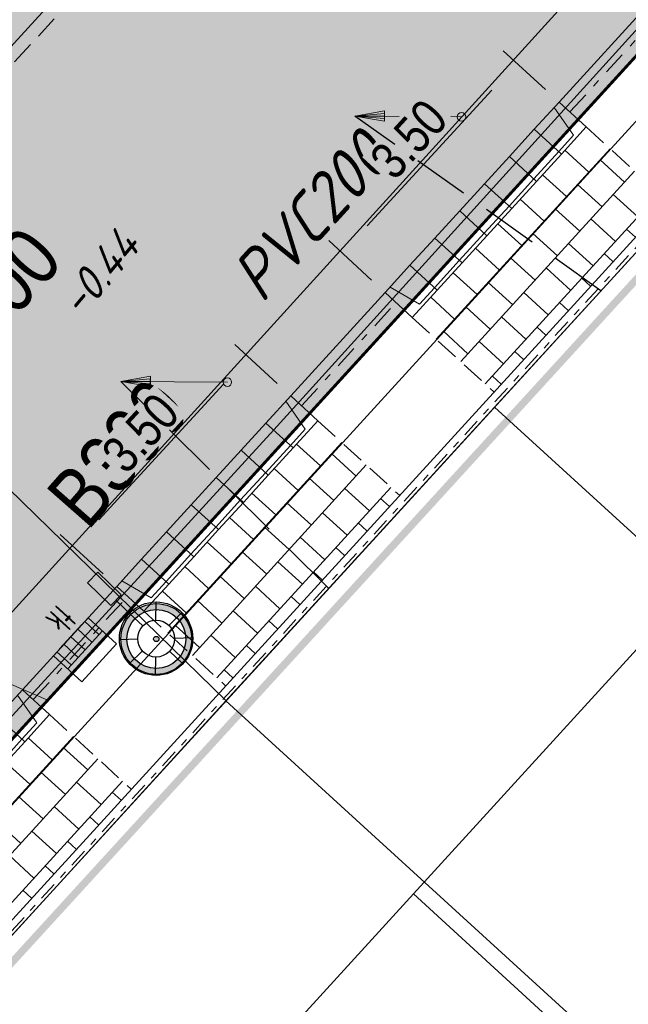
# Model space of a CAD drawing. Header units: metres. Extents: x 111546 to 149831, y 498798 to 507863.
# Tile 907 of 1056: x 111920 to 111928, y 501834 to 501847. Entities that reach past the tile are written whole.
import ezdxf
from ezdxf.enums import TextEntityAlignment as Align

# ---------------------------------------------------------------- set-up
doc = ezdxf.new("R2010")
doc.units = ezdxf.units.M
for name, pattern in [('DASHDOT', [25.4, 12.7, -6.35, 0, -6.35]), ('DASHDOT2', [12.7, 6.35, -3.175, 0, -3.175]), ('DASHED', [19.05, 12.7, -6.35]), ('HIDDEN2', [4.7625, 3.175, -1.5875]), ('HIDDENX2', [19.05, 12.7, -6.35]), ('RI-HWA', [7.4, 5, -2.4])]:
    doc.linetypes.add(name, pattern=pattern)
for name, color, linetype in [('0-hoogte mv-bestaand', 253, 'Continuous'), ('0-werkgrens', 210, 'FENCELINE1'), ('2-nw-diameter DWA', 20, 'Continuous'), ('2-nw-diameter HWA', 160, 'Continuous'), ('2-nw-streng-DWA beton', 20, 'DASHED'), ('2-nw-streng-HWA', 160, 'RI-HWA'), ('2-vw-DWA-streng-PVC200-excl grondwerk', 41, 'RI-HWA-V'), ('2-vw-DWA-streng-volschuimen-PVC 200', 252, 'RI-VOLSCHUIMEN'), ('2-vw-Streng gemengd diameter', 54, 'Continuous'), ('3-bs-materiaal scheiding', 200, 'HIDDEN2'), ('3-NW-HV-316010+318010-Afwerken zandbed voor wegfundering en menggranulaat-opp', 20, 'Continuous'), ('3-vw-band-trb-13-15x25', 230, 'Continuous'), ('3-vw-lichtmast- ter (ver)plaatsen-verwijderen', 200, 'Continuous'), ('6-OVL-nw-lichtmast', 7, 'Continuous'), ('6-OVL-nw-lichtmast nr', 2, 'Continuous'), ('B01_HOOFDGEBOUW', 1, 'Continuous'), ('B07_TUSSENMUUR', 1, 'Continuous'), ('V03_KNTTEGELPAD', 252, 'Continuous')]:
    doc.layers.add(name, color=color, linetype=linetype)
for name, color, linetype, lineweight in [('0-kadastrale percelen', 253, 'AI-KADASTRAAL', 9), ('2-nw-inlaat-dwa 125', 10, 'Continuous', 15), ('2-YY-huisaansluiting DWA 125mm', 10, 'HIDDENX2', 30), ('2-YY-kolkleiding HWA 125mm', 150, 'Continuous', 15), ('3-nw-arcering-trottoir', 2, 'Continuous', 15), ('3-nw-band-gb 5-20x20 gb-voorkant', 7, 'Continuous', 13), ('3-nw-band-irb 50x20', 2, 'Continuous', 13), ('3-nw-band-ob 10x20', 7, 'Continuous', 13), ('3-nw-band-ob 10x20-achterkant', 7, 'DASHDOT', 13), ('3-nw-band-trb18-20x20-achterkant-stelspecie', 103, 'DASHDOT2', 15), ('3-nw-band-trb18-20x20-voorkant-stelspecie', 103, 'Continuous', 15), ('3-nw-kolk trottoir', 7, 'Continuous', 13), ('3-nw-maatvoering', 181, 'Continuous', 15), ('3-nw-materiaalscheiding-', 7, 'DASHED', 13)]:
    doc.layers.add(name, color=color, linetype=linetype, lineweight=lineweight)
doc.layers.add('3-nw-menggranulaat', color=7, linetype='Continuous', lineweight=13, true_color=0xebebeb)
doc.styles.get("Standard").update_dxf_attribs({"font": 'isocp-ie.shx'})
doc.styles.add('veysel', font='isocp-ie.shx', dxfattribs={"height": 0.1})
doc.styles.add('Zaanstad', font='ARIALN.TTF')
doc.styles.add('Zaanstad 1-500 2.0mm', font='ARIALN.TTF', dxfattribs={"height": 1})
doc.linetypes.add('AI-KADASTRAAL', pattern='A,5.5,-2,["K",Standard,S=1.8,R=0,X=0,Y=-0.9],-2,5.5,-2,[5,NLCS.SHX,S=0.75,R=0,X=0,Y=0],-2', length=19)
doc.linetypes.add('FENCELINE1', pattern='A,6.35,-2.54,[133,ltypeshp.shx,S=2.54,R=0,X=-2.54,Y=0],-2.54,25.4', length=36.83)
doc.linetypes.add('RI-HWA-V', pattern='A,2.5,[24,NLCS.SHX,S=1,R=0,X=0,Y=0],2.5,-1.8', length=6.8)
doc.linetypes.add('RI-VOLSCHUIMEN', pattern='A,0,[50,NLCS.SHX,S=0.5,R=0,X=0,Y=0],4', length=4)
doc.dimstyles.new('1-250', dxfattribs={"dimscale": 0.25, "dimtxt": 2, "dimasz": 2, "dimexe": 1, "dimexo": 1, "dimgap": 0.5, "dimtad": 1, "dimzin": 0, "dimdsep": 46, "dimtxsty": 'Zaanstad', "dimcen": 0, "dimclrd": 256, "dimclre": 256, "dimclrt": 256, "dimadec": 0, "dimazin": 0, "dimtfac": 1, "dimtofl": 0, "dimtmove": 0, "dimatfit": 3, "dimfxl": 1, "dimtfill": 1, "dimtolj": 1, "dimtzin": 0, "dimlwd": -1, "dimlwe": -1, "dimarcsym": 0})

# ---------------------------------------------------------------- blocks, each defined once
blk = doc.blocks.new('Q21')
at = {"color": 0, "linetype": 'ByBlock', "lineweight": -2}
for p, q in [((-0.003, 0.25), (0.001, 0.5)), ((-0.181, 0.172), (-0.363, 0.343)), ((0.173, 0.18), (0.351, 0.353)), ((0.25, 0.008), (0.5, 0.015)), ((-0.25, -0.008), (-0.5, -0.015)), ((-0.186, -0.167), (-0.365, -0.341)), ((-0.01, -0.25), (-0.014, -0.5)), ((0.183, -0.171), (0.357, -0.336))]:
    blk.add_line(p, q, dxfattribs=at)
for radius in [0.498, 0.25]:
    blk.add_circle((0, 0), radius, dxfattribs=at)
blk = doc.blocks.new('6-OVL-LM 5.0m')
at = {"linetype": 'ByBlock', "lineweight": -2}
h = blk.add_hatch(color=0, dxfattribs=at)
h.paths.add_polyline_path([(-0.002, 0.48, 1), (0.002, -0.48, 1)])
h.paths.add_polyline_path([(0.002, -0.4, -1), (-0.002, 0.4, -1)], flags=16)
h.paths.add_polyline_path([(0, -0.036, -1), (0, 0.036, -1)], flags=0)
blk.add_hatch(color=0, dxfattribs=at).paths.add_polyline_path([(1.201, -0.094), (1.199, 0.106), (0.759, 0.104), (0.76, -0.096)])
at = {"color": 0, "linetype": 'ByBlock', "lineweight": -2}
blk.add_lwpolyline([(0.76, 0.004), (0.48, 0.002)], dxfattribs=at)
blk.add_lwpolyline([(0.76, -0.096), (1.201, -0.094), (1.199, 0.106), (0.759, 0.104)], close=True, dxfattribs=at)
for radius in [0.48, 0.4, 0.036]:
    blk.add_circle((0, 0), radius, dxfattribs=at)
at = {"layer": '6-OVL-nw-lichtmast nr', "linetype": 'ByBlock', "lineweight": -2, "style": 'Zaanstad'}
blk.add_attdef('MAST', (1.307, 0.277), '', height=0.4, dxfattribs=at)
at = {"layer": '6-OVL-nw-lichtmast nr', "linetype": 'ByBlock', "lineweight": -2, "style": 'Zaanstad', "flags": 1}
blk.add_attdef('STRAAT', (1.307, -0.583), '', height=0.4, dxfattribs=at)
blk = doc.blocks.new('3-inritblok 50 L')
blk.add_lwpolyline([(0, 0), (0.5, 0), (0.5, 0.5), (0, 0.5)], close=True)
for points in [[(0, 0.5), (0.5, 0.5)], [(0.5, 0.45), (0.2, 0.45), (0.1, 0)], [(0.5, 0.5), (0.5, 0)]]:
    blk.add_lwpolyline(points)
blk = doc.blocks.new('3-inritblok 50 R')
blk.add_lwpolyline([(0, 0), (0.5, 0), (0.5, 0.5), (0, 0.5)], close=True)
for points in [[(0, 0.5), (0.5, 0.5)], [(0, 0.45), (0.3, 0.45), (0.4, 0)], [(0.5, 0.5), (0.5, 0)]]:
    blk.add_lwpolyline(points)
blk = doc.blocks.new('3-inritblok 50')
blk.add_lwpolyline([(0, 0), (0, 0.5), (0.5, 0.5), (0.5, 0)], close=True)
blk.add_lwpolyline([(0, 0.45), (0.5, 0.45)])
blk = doc.blocks.new('*U551')
for name, p in [('3-inritblok 50 L', (0, 0)), ('3-inritblok 50', (0.5, 0)), ('3-inritblok 50', (1, 0)), ('3-inritblok 50', (1.5, 0)), ('3-inritblok 50', (2, 0)), ('3-inritblok 50', (2.5, 0)), ('3-inritblok 50 R', (3, 0))]:
    blk.add_blockref(name, p)
blk = doc.blocks.new('straatkolk_M')
at = {"linetype": 'Continuous'}
for p, q in [((-0.404, 0.475), (-0.569, -0.255)), ((0.569, 0.255), (-0.404, 0.475)), ((0.569, 0.255), (0.404, -0.475)), ((0.404, -0.475), (-0.569, -0.255))]:
    blk.add_line(p, q, dxfattribs=at)
blk = doc.blocks.new('*U738')
blk.add_line((0.225, 0), (-0.225, 0))
for points in [[(-0.28, -0.262), (-0.28, 0)], [(0, -0.262), (0, 0)], [(-0.14, -0.262), (-0.14, 0)], [(0.14, -0.262), (0.14, 0)], [(0.28, -0.262), (0.28, 0)], [(0.349, -0.262), (-0.349, -0.262)]]:
    blk.add_lwpolyline(points)
at = {"xscale": -0.7000000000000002, "yscale": 0.7000000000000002, "zscale": 0.7000000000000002, "rotation": 347.2593789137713}
blk.add_blockref('straatkolk_M', (0, -0.262), dxfattribs=at)
at = {"linetype": 'DASHDOT', "lineweight": 5, "width": 0.665014}
blk.add_text('tk', height=0.3703, rotation=179.9746, dxfattribs=at).set_placement((0.214, 0.438))
blk = doc.blocks.new('2-inlaat')
for p, q in [((-1.728, 2.693), (0, 0)), ((0, 0), (-0.357, 0.822))]:
    blk.add_line(p, q)
blk.add_lwpolyline([(-0.357, 0.822), (-0.618, 0.653), (0, 0), (-0.424, 0.781), (-0.552, 0.694), (0, 0), (-0.491, 0.739)])
blk.add_circle((-1.728, 2.693), 0.128)
blk = doc.blocks.new('*D860')
at = {"layer": '3-nw-maatvoering', "ltscale": 0.02, "transparency": 16777216}
for p, q in [((111927.192, 501846.313), (111926.618, 501846.841)), ((111924.772, 501844.463), (111926.463, 501846.304)), ((111924.831, 501843.729), (111924.249, 501844.264))]:
    blk.add_line(p, q, dxfattribs=at)
for points in [[(111926.402, 501846.36), (111926.525, 501846.247), (111926.802, 501846.672)], [(111924.71, 501844.519), (111924.833, 501844.407), (111924.433, 501844.095)]]:
    blk.add_solid(points, dxfattribs=at)
at = {"layer": 'Defpoints', "color": 0, "ltscale": 0.02, "transparency": 16777216}
for p in [(111926.802, 501846.672), (111927.376, 501846.144, 0), (111925.015, 501843.56, 0)]:
    blk.add_point(p, dxfattribs=at)
at = {"layer": '3-nw-maatvoering', "ltscale": 0.02, "transparency": 16777216, "insert": (111925.337, 501845.641), "char_height": 0.5, "attachment_point": 5, "rotation": 47.4144, "style": 'Zaanstad', "bg_fill": 3, "box_fill_scale": 1.1, "bg_fill_color": 256, "bg_fill_true_color": 13158600, "bg_fill_transparency": 0}
blk.add_mtext('\\A1;3.50', dxfattribs=at)
blk = doc.blocks.new('*D861')
at = {"layer": '3-nw-maatvoering', "ltscale": 0.02, "transparency": 16777216}
for p, q in [((111923.55, 501842.327), (111922.976, 501842.855)), ((111921.13, 501840.477), (111922.821, 501842.318)), ((111921.189, 501839.744), (111920.607, 501840.278))]:
    blk.add_line(p, q, dxfattribs=at)
for points in [[(111922.76, 501842.374), (111922.883, 501842.261), (111923.16, 501842.686)], [(111921.068, 501840.533), (111921.191, 501840.421), (111920.791, 501840.109)]]:
    blk.add_solid(points, dxfattribs=at)
at = {"layer": 'Defpoints', "color": 0, "ltscale": 0.02, "transparency": 16777216}
for p in [(111923.16, 501842.686), (111923.734, 501842.158, 0), (111921.373, 501839.574, 0)]:
    blk.add_point(p, dxfattribs=at)
at = {"layer": '3-nw-maatvoering', "ltscale": 0.02, "transparency": 16777216, "insert": (111921.696, 501841.655), "char_height": 0.5, "attachment_point": 5, "rotation": 47.4144, "style": 'Zaanstad', "bg_fill": 3, "box_fill_scale": 1.1, "bg_fill_color": 256, "bg_fill_true_color": 13158600, "bg_fill_transparency": 0}
blk.add_mtext('\\A1;3.50', dxfattribs=at)
blk = doc.blocks.new('*D862')
at = {"layer": '3-nw-maatvoering', "ltscale": 0.02, "transparency": 16777216}
for p, q in [((111919.908, 501838.341), (111919.334, 501838.869)), ((111917.488, 501836.491), (111919.179, 501838.332)), ((111917.547, 501835.758), (111916.965, 501836.292))]:
    blk.add_line(p, q, dxfattribs=at)
for points in [[(111919.118, 501838.388), (111919.241, 501838.275), (111919.518, 501838.7)], [(111917.426, 501836.547), (111917.549, 501836.435), (111917.149, 501836.123)]]:
    blk.add_solid(points, dxfattribs=at)
at = {"layer": 'Defpoints', "color": 0, "ltscale": 0.02, "transparency": 16777216}
for p in [(111919.518, 501838.7), (111920.092, 501838.172, 0), (111917.731, 501835.588, 0)]:
    blk.add_point(p, dxfattribs=at)
at = {"layer": '3-nw-maatvoering', "ltscale": 0.02, "transparency": 16777216, "insert": (111918.054, 501837.669), "char_height": 0.5, "attachment_point": 5, "rotation": 47.4144, "style": 'Zaanstad', "bg_fill": 3, "box_fill_scale": 1.1, "bg_fill_color": 256, "bg_fill_true_color": 13158600, "bg_fill_transparency": 0}
blk.add_mtext('\\A1;3.50', dxfattribs=at)

msp = doc.modelspace()

# ---------------------------------------------------------------- hatches: boundary and pattern name
at = {"layer": '3-nw-arcering-trottoir'}
h = msp.add_hatch(dxfattribs=at)
h.set_pattern_fill('AVH-TEGEL_300X300_HALFST', color=256, scale=1.5, angle=90, style=0, pattern_type=2)
h.set_pattern_definition([(137.58209023, (-175519.37448, 921083.44298), (-0.48398000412, 0.13743491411), [0.45, -0.45]), (227.58209023, (-175519.3745, 921083.443), (0.33221003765, -0.30353993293), [])])
h.paths.add_polyline_path([(111927.7448, 501845.8068), (111928.8522, 501844.795), (111926.4913, 501842.2112), (111925.384, 501843.223)])
h = msp.add_hatch(dxfattribs=at)
h.set_pattern_fill('AVH-TEGEL_300X300_HALFST', color=256, scale=1.5, angle=90, style=0, pattern_type=2)
h.set_pattern_definition([(137.58209023, (-175523.0164, 921079.45708), (-0.48398000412, 0.13743491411), [0.45, -0.45]), (227.58209023, (-175523.0164, 921079.45708), (0.33221003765, -0.30353993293), [])])
h.paths.add_polyline_path([(111924.1029, 501841.8209), (111925.2103, 501840.8091), (111922.8494, 501838.2253), (111921.742, 501839.2371)])
h = msp.add_hatch(dxfattribs=at)
h.set_pattern_fill('AVH-TEGEL_300X300_HALFST', color=256, scale=1.5, angle=90, style=0, pattern_type=2)
h.set_pattern_definition([(137.58209023, (-175526.65836, 921075.47112), (-0.48398000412, 0.13743491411), [0.45, -0.45]), (227.58209023, (-175526.65836, 921075.47112), (0.33221003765, -0.30353993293), [])])
h.paths.add_polyline_path([(111920.4609, 501837.835), (111921.5683, 501836.8232), (111919.2074, 501834.2393), (111918.1001, 501835.2511)])

# ---------------------------------------------------------------- linework, layer by layer
at = {"layer": '0-kadastrale percelen', "ltscale": 0.25}
for p, q in [((111930.143, 501845.989), (111926.499, 501842.004)), ((111926.499, 501842.004), (111922.855, 501838.02)), ((111926.499, 501842.004), (111944.769, 501825.346)), ((111922.855, 501838.02), (111919.212, 501834.035)), ((111941.145, 501821.343), (111922.855, 501838.02))]:
    msp.add_line(p, q, dxfattribs=at)
at = {"layer": '2-vw-DWA-streng-PVC200-excl grondwerk', "ltscale": 0.2, "flags": 128}
msp.add_lwpolyline([(111897.388, 501814.402), (111933.24, 501853.852)], dxfattribs=at)
at = {"layer": '2-vw-DWA-streng-volschuimen-PVC 200', "ltscale": 0.4, "flags": 128}
msp.add_lwpolyline([(111937.6854, 501856.037), (111895.057, 501809.355)], dxfattribs=at)
at = {"layer": '3-bs-materiaal scheiding', "ltscale": 0.1}
msp.add_line((111890.971, 501815.141), (111927.86, 501855.249), dxfattribs=at)
at = {"layer": '3-nw-band-gb 5-20x20 gb-voorkant'}
msp.add_lwpolyline([(111890.1938, 501814.3453), (111928.211, 501855.9533)], dxfattribs=at)
at = {"layer": '3-nw-band-ob 10x20', "ltscale": 0.02}
msp.add_lwpolyline([(111895.672, 501808.4809), (111934.8142, 501851.3201), (111936.4006, 501849.9036)], dxfattribs=at)
at = {"layer": '3-nw-band-ob 10x20-achterkant', "ltscale": 0.02}
msp.add_lwpolyline([(111895.7458, 501808.4134), (111934.8213, 501851.1797), (111936.334, 501849.829)], dxfattribs=at)
at = {"layer": '3-nw-band-trb18-20x20-achterkant-stelspecie', "ltscale": 0.05, "elevation": 0}
for points in [[(111927.5234, 501846.0092), (111928.8049, 501847.4118)], [(111923.8814, 501842.0233), (111925.1625, 501843.4253)], [(111920.2395, 501838.0373), (111921.5206, 501839.4394)]]:
    msp.add_lwpolyline(points, dxfattribs=at)
at = {"layer": '3-nw-band-trb18-20x20-voorkant-stelspecie', "elevation": 0}
for points in [[(111927.3757, 501846.1441), (111928.6572, 501847.5467)], [(111923.7338, 501842.1582), (111925.0148, 501843.5602)], [(111920.0918, 501838.1722), (111921.3729, 501839.5743)]]:
    msp.add_lwpolyline(points, dxfattribs=at)
at = {"layer": '3-nw-materiaalscheiding-', "ltscale": 0.025, "elevation": 0}
for points in [[(111927.7448, 501845.8068), (111928.8522, 501844.795)], [(111925.384, 501843.223), (111926.4913, 501842.2112)], [(111924.1029, 501841.8209), (111925.2103, 501840.8091)], [(111921.742, 501839.2371), (111922.8494, 501838.2253)], [(111920.4609, 501837.835), (111921.5683, 501836.8232)]]:
    msp.add_lwpolyline(points, dxfattribs=at)
at = {"layer": '3-vw-band-trb-13-15x25', "ltscale": 0.1}
msp.add_lwpolyline([(111894.745, 501810.246), (111902.415, 501818.709), (111912.666, 501829.861), (111923.503, 501841.699), (111932.652, 501851.792)], dxfattribs=at)
at = {"layer": 'B01_HOOFDGEBOUW'}
for p, q in [((111925.398, 501835.403), (111929.027, 501839.375)), ((111921.776, 501831.439), (111925.398, 501835.403))]:
    msp.add_line(p, q, dxfattribs=at)
at = {"layer": 'B07_TUSSENMUUR'}
msp.add_line((111925.398, 501835.403), (111936.154, 501825.576), dxfattribs=at)
at = {"layer": 'V03_KNTTEGELPAD'}
msp.add_lwpolyline([(111915.979, 501788.906), (111895.138, 501807.71), (111934.859, 501851.146), (111936.334, 501849.829), (111938.897, 501852.553), (111944.374, 501848.668)], dxfattribs=at)

# ---------------------------------------------------------------- block references
at = {"layer": '2-nw-inlaat-dwa 125', "xscale": 0.4513648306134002, "yscale": 0.4513648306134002, "zscale": 0.4513648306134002, "rotation": 236.9753032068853}
for p in [(111924.606, 501845.9514, 0), (111921.4294, 501842.353)]:
    msp.add_blockref('2-inlaat', p, dxfattribs=at)
at = {"layer": '3-nw-band-irb 50x20', "ltscale": 0.03, "rotation": 227.5820902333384}
for p in [(111927.3757, 501846.1441, 0), (111923.7338, 501842.1582, 0), (111920.0918, 501838.1722, 0)]:
    msp.add_blockref('*U551', p, dxfattribs=at)
at = {"layer": '3-nw-kolk trottoir', "ltscale": 0.05, "rotation": 47.58209023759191}
msp.add_blockref('*U738', (111920.7487, 501838.8912, 0), dxfattribs=at)
at = {"layer": '3-vw-lichtmast- ter (ver)plaatsen-verwijderen'}
msp.add_blockref('Q21', (111921.907, 501838.865), dxfattribs=at)
at = {"layer": '6-OVL-nw-lichtmast', "ltscale": 0.05, "rotation": 135.7659556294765}
msp.add_blockref('6-OVL-LM 5.0m', (111921.9095, 501838.8601), dxfattribs=at)

# ---------------------------------------------------------------- texts
at = {"layer": '0-hoogte mv-bestaand', "style": 'veysel', "oblique": 15}
msp.add_text('-0.44', height=0.45, rotation=50, dxfattribs=at).set_placement((111921.3, 501843.6832), align=Align.CENTER)
at = {"layer": '2-nw-diameter DWA', "style": 'Zaanstad 1-500 2.0mm'}
msp.add_text('B300', height=0.8, rotation=48.65044, dxfattribs=at).set_placement((111921.8656, 501840.9625), align=Align.BOTTOM_CENTER)
at = {"layer": '2-nw-diameter HWA', "style": 'Zaanstad 1-500 2.0mm'}
msp.add_text('DT300', height=0.8, rotation=48.37911, dxfattribs=at).set_placement((111919.9388, 501842.7901), align=Align.BOTTOM_CENTER)
at = {"layer": '2-vw-Streng gemengd diameter', "oblique": 15}
msp.add_text('PVC200', height=0.65, rotation=47.73556, dxfattribs=at).set_placement((111923.4904, 501843.2653), align=Align.BOTTOM_LEFT)

# ---------------------------------------------------------------- next in the draw order: dimensions: what is measured, and where the dimension line sits
at = {"layer": '3-nw-maatvoering', "ltscale": 0.02}
for base, p1, p2, picture, middle in [((111926.8016, 501846.6717), (111925.0148, 501843.5602, 0), (111927.3757, 501846.1441, 0), '*D860', (111925.3374, 501845.6406)), ((111923.1597, 501842.6858), (111921.3729, 501839.5743, 0), (111923.7338, 501842.1582, 0), '*D861', (111921.6955, 501841.6547)), ((111919.5178, 501838.6998), (111917.731, 501835.5884, 0), (111920.0918, 501838.1722, 0), '*D862', (111918.0536, 501837.6687))]:
    dim = msp.add_linear_dim(base=base, p1=p1, p2=p2, angle=47.41437, dimstyle='1-250', dxfattribs=at)
    dim.commit()
    dim.dimension.update_dxf_attribs({"geometry": picture, "text_midpoint": middle})

# ---------------------------------------------------------------- next in the draw order: hatches: boundary and pattern name
at = {"layer": '3-nw-menggranulaat', "ltscale": 0.02}
h = msp.add_hatch(color=256, dxfattribs=at)
h.dxf.hatch_style = 1
edge = h.paths.add_edge_path(flags=17)
edge.add_line((111945.4205, 501891.0356), (111945.6729, 501890.794))
edge.add_line((111945.6729, 501890.794), (111945.6874, 501890.807))
edge.add_line((111945.6874, 501890.807), (111945.7046, 501890.8177))
edge.add_line((111945.7046, 501890.8177), (111945.7238, 501890.8259))
edge.add_line((111945.7238, 501890.8259), (111945.7445, 501890.8318))
edge.add_line((111945.7445, 501890.8318), (111945.7662, 501890.8351))
edge.add_line((111945.7662, 501890.8351), (111945.7883, 501890.836))
edge.add_line((111945.7883, 501890.836), (111945.8102, 501890.8344))
edge.add_line((111945.8102, 501890.8344), (111945.8314, 501890.8303))
edge.add_line((111945.8314, 501890.8303), (111945.8513, 501890.8237))
edge.add_line((111945.8513, 501890.8237), (111945.8693, 501890.8145))
edge.add_line((111945.8693, 501890.8145), (111945.8849, 501890.8028))
edge.add_arc((111943.4234, 501888.1077), 3.65, -30.75903, 47.59341, ccw=False)
edge.add_line((111946.56, 501886.241), (111946.396, 501885.9655))
edge.add_line((111946.396, 501885.9655), (111953.9762, 501881.4542))
edge.add_line((111953.9762, 501881.4542), (111958.2826, 501888.69))
edge.add_line((111958.2826, 501888.69), (111956.8741, 501889.9773))
edge.add_line((111956.8741, 501889.9773), (111951.4568, 501894.3664))
edge.add_line((111951.4568, 501894.3664), (111933.3048, 501910.9454))
edge.add_arc((111934.4175, 501912.1637), 1.65, 137.59341, 227.59341, ccw=False)
edge.add_line((111933.1992, 501913.2764), (111952.7546, 501934.6874))
edge.add_line((111952.7546, 501934.6874), (111952.7652, 501934.6999))
edge.add_line((111952.7652, 501934.6999), (111952.7884, 501934.7244))
edge.add_line((111952.7884, 501934.7244), (111958.8189, 501941.3271))
edge.add_arc((111962.9907, 501937.5168), 5.65, 65.58791, 137.59341, ccw=False)
edge.add_line((111965.3258, 501942.6617), (111990.2953, 501931.3286))
edge.add_line((111990.2953, 501931.3286), (111992.5123, 501928.7742))
edge.add_line((111992.5123, 501928.7742), (111996.2832, 501938.3855))
edge.add_line((111996.2832, 501938.3855), (111993.0828, 501937.6602))
edge.add_line((111993.0828, 501937.6602), (111947.8566, 501958.1872))
edge.add_line((111947.8566, 501958.1872), (111944.1829, 501950.2846))
edge.add_line((111944.1829, 501950.2846), (111946.0273, 501949.4554))
edge.add_arc((111943.3152, 501943.3934), 6.641, -41.72574, 65.89655, ccw=False)
edge.add_line((111948.2716, 501938.9734), (111948.2104, 501938.9056))
edge.add_line((111948.2104, 501938.9056), (111948.1767, 501938.8686))
edge.add_line((111948.1767, 501938.8686), (111919.7385, 501908.7564))
edge.add_line((111919.7385, 501908.7564), (111924.5965, 501904.3126))
edge.add_line((111924.5965, 501904.3126), (111926.7841, 501906.8548))
edge.add_line((111926.7841, 501906.8548), (111926.8718, 501906.9396))
edge.add_arc((111927.9845, 501905.4644), 1.8478, 39.9448, 127.02577, ccw=False)
edge.add_line((111929.4011, 501906.6508), (111929.3935, 501906.5287))
edge.add_line((111929.3935, 501906.5287), (111929.4066, 501906.5141))
edge.add_line((111929.4066, 501906.5141), (111929.4175, 501906.497))
edge.add_line((111929.4175, 501906.497), (111929.426, 501906.4777))
edge.add_line((111929.426, 501906.4777), (111929.4321, 501906.4569))
edge.add_line((111929.4321, 501906.4569), (111929.4359, 501906.4352))
edge.add_line((111929.4359, 501906.4352), (111929.4371, 501906.4131))
edge.add_line((111929.4371, 501906.4131), (111929.4359, 501906.3911))
edge.add_line((111929.4359, 501906.3911), (111929.4321, 501906.3699))
edge.add_line((111929.4321, 501906.3699), (111929.4257, 501906.35))
edge.add_line((111929.4257, 501906.35), (111929.4167, 501906.3319))
edge.add_line((111929.4167, 501906.3319), (111929.338, 501906.2428))
edge.add_line((111929.338, 501906.2428), (111945.4205, 501891.0356))
edge = h.paths.add_edge_path()
edge.add_line((111939.0689, 501884.2217), (111923.2649, 501898.6751))
edge.add_line((111923.2649, 501898.6751), (111923.0035, 501899.3073))
edge.add_line((111923.0035, 501899.3073), (111922.989, 501899.2943))
edge.add_line((111922.989, 501899.2943), (111922.9719, 501899.2837))
edge.add_line((111922.9719, 501899.2837), (111922.9527, 501899.2756))
edge.add_line((111922.9527, 501899.2756), (111922.932, 501899.2699))
edge.add_line((111922.932, 501899.2699), (111922.9104, 501899.2666))
edge.add_line((111922.9104, 501899.2666), (111922.8883, 501899.2659))
edge.add_line((111922.8883, 501899.2659), (111922.8665, 501899.2676))
edge.add_line((111922.8665, 501899.2676), (111922.8453, 501899.2718))
edge.add_line((111922.8453, 501899.2718), (111922.8254, 501899.2785))
edge.add_line((111922.8254, 501899.2785), (111922.8074, 501899.2877))
edge.add_line((111922.8074, 501899.2877), (111922.7918, 501899.2994))
edge.add_line((111922.7918, 501899.2994), (111922.7244, 501899.361))
edge.add_arc((111923.7904, 501900.8134), 1.8016, 142.46827, 233.72181, ccw=False)
edge.add_line((111922.3617, 501901.9109), (111924.5902, 501904.3072))
edge.add_line((111924.5902, 501904.3072), (111919.7344, 501908.7519))
edge.add_line((111919.7344, 501908.7519), (111909.1625, 501897.0827))
edge.add_line((111909.1625, 501897.0827), (111913.8523, 501892.7753))
edge.add_line((111913.8523, 501892.7753), (111915.8761, 501894.9148))
edge.add_arc((111917.0874, 501893.8799), 1.5932, 61.0323, 139.48943, ccw=False)
edge.add_line((111917.8591, 501895.2738), (111918.9555, 501894.4073))
edge.add_line((111918.9555, 501894.4073), (111918.9686, 501894.3928))
edge.add_line((111918.9686, 501894.3928), (111918.9794, 501894.3756))
edge.add_line((111918.9794, 501894.3756), (111918.9879, 501894.3564))
edge.add_line((111918.9879, 501894.3564), (111918.9939, 501894.3357))
edge.add_line((111918.9939, 501894.3357), (111918.9976, 501894.314))
edge.add_line((111918.9976, 501894.314), (111918.9988, 501894.2919))
edge.add_line((111918.9988, 501894.2919), (111918.9974, 501894.27))
edge.add_line((111918.9974, 501894.27), (111918.9936, 501894.2488))
edge.add_line((111918.9936, 501894.2488), (111918.9871, 501894.2289))
edge.add_line((111918.9871, 501894.2289), (111918.9781, 501894.2108))
edge.add_line((111918.9781, 501894.2108), (111918.9664, 501894.1952))
edge.add_line((111918.9664, 501894.1952), (111937.2225, 501877.2639))
edge.add_line((111937.2225, 501877.2639), (111937.3506, 501877.4043))
edge.add_line((111937.3506, 501877.4043), (111937.3651, 501877.4173))
edge.add_line((111937.3651, 501877.4173), (111937.3822, 501877.4279))
edge.add_line((111937.3822, 501877.4279), (111937.4014, 501877.4361))
edge.add_line((111937.4014, 501877.4361), (111937.4221, 501877.4419))
edge.add_line((111937.4221, 501877.4419), (111937.4437, 501877.4452))
edge.add_line((111937.4437, 501877.4452), (111937.4658, 501877.446))
edge.add_line((111937.4658, 501877.446), (111937.4876, 501877.4444))
edge.add_line((111937.4876, 501877.4444), (111937.5088, 501877.4403))
edge.add_line((111937.5088, 501877.4403), (111937.5286, 501877.4336))
edge.add_line((111937.5286, 501877.4336), (111937.5466, 501877.4245))
edge.add_line((111937.5466, 501877.4245), (111937.5622, 501877.4128))
edge.add_line((111937.5622, 501877.4128), (111938.7544, 501876.3239))
edge.add_arc((111936.2929, 501873.6289), 3.65, -30.75903, 47.59341, ccw=False)
edge.add_line((111939.4294, 501871.7622), (111938.385, 501870.0074))
edge.add_arc((111935.2485, 501871.8741), 3.65, 245.34011, 329.24097, ccw=False)
edge.add_line((111933.7256, 501868.557), (111929.0206, 501864.0685))
edge.add_arc((111924.456, 501860.7388), 5.65, -42.41791, 36.11015, ccw=False)
edge.add_line((111928.6271, 501856.9276), (111889.9448, 501814.5917))
edge.add_line((111889.9448, 501814.5917), (111889.9191, 501814.5632))
edge.add_line((111889.9191, 501814.5632), (111886.2337, 501810.5301))
edge.add_arc((111888.7069, 501808.2704), 3.35, 137.58209, 197.54111)
edge.add_line((111885.5126, 501807.2607), (111890.1896, 501792.4643))
edge.add_arc((111884.8023, 501790.7615), 5.65, -42.58489, 17.54111, ccw=False)
edge.add_line((111888.9623, 501786.9382), (111860.4469, 501755.9116))
edge.add_line((111860.4469, 501755.9116), (111859.2031, 501754.8538))
edge.add_arc((111856.663, 501757.1884), 3.45, 227.41511, 317.41511, ccw=False)
edge.add_line((111854.3284, 501754.6482), (111853.4568, 501755.1777))
edge.add_line((111853.4568, 501755.1777), (111841.6617, 501766.0181))
edge.add_line((111841.6617, 501766.0181), (111839.7535, 501767.7719))
edge.add_line((111839.7535, 501767.7719), (111835.8964, 501763.5751))
edge.add_line((111835.8964, 501763.5751), (111836.3161, 501763.1893))
edge.add_line((111836.3161, 501763.1893), (111876.9192, 501725.8727))
edge.add_line((111876.9192, 501725.8727), (111896.1196, 501708.2263))
edge.add_line((111896.1196, 501708.2263), (111899.9767, 501712.4231))
edge.add_line((111899.9767, 501712.4231), (111865.4492, 501744.1559))
edge.add_line((111865.4492, 501744.1559), (111865.3726, 501744.498))
edge.add_arc((111868.3838, 501747.7744), 4.45, 137.6472, 227.41511, ccw=False)
edge.add_line((111865.0952, 501750.7724), (111898.3784, 501787.2824))
edge.add_arc((111895.9027, 501789.5392), 3.35, 317.64716, 383.53609)
edge.add_line((111898.974, 501790.877), (111897.9326, 501793.2678))
edge.add_line((111897.9326, 501793.2678), (111893.2508, 501804.0168))
edge.add_arc((111897.6973, 501805.9535), 4.85, 137.58209, 203.53609, ccw=False)
edge.add_line((111894.1169, 501809.225), (111896.1368, 501811.4357))
edge.add_line((111896.1368, 501811.4357), (111933.9229, 501852.7908))
edge.add_arc((111938.094, 501848.9797), 5.65, 58.6164, 137.58209, ccw=False)
edge.add_line((111941.0363, 501853.8031), (111953.1191, 501846.4325))
edge.add_line((111953.1191, 501846.4325), (111956.6082, 501852.1523))
edge.add_line((111956.6082, 501852.1523), (111946.6541, 501858.2243))
edge.add_arc((111949.5965, 501863.0477), 5.65, 149.24097, 238.6164, ccw=False)
edge.add_line((111944.7413, 501865.9373), (111953.9493, 501881.412))
edge.add_line((111953.9493, 501881.412), (111946.3755, 501885.9311))
edge.add_line((111946.3755, 501885.9311), (111945.5156, 501884.4862))
edge.add_arc((111942.3791, 501886.3529), 3.65, 227.59341, 329.24097, ccw=False)
edge.add_line((111939.9176, 501883.6579), (111939.889, 501883.6834))
edge.add_line((111939.889, 501883.6834), (111939.8577, 501883.7108))
edge.add_line((111939.8577, 501883.7108), (111939.7902, 501883.77))
edge.add_line((111939.7902, 501883.77), (111939.7218, 501883.8337))
edge.add_line((111939.7218, 501883.8337), (111939.6895, 501883.8666))
edge.add_line((111939.6895, 501883.8666), (111939.6596, 501883.8999))
edge.add_line((111939.6596, 501883.8999), (111939.6328, 501883.9333))
edge.add_line((111939.6328, 501883.9333), (111939.6101, 501883.9666))
edge.add_line((111939.6101, 501883.9666), (111939.5924, 501883.9996))
edge.add_line((111939.5924, 501883.9996), (111939.5804, 501884.032))
edge.add_line((111939.5804, 501884.032), (111939.5751, 501884.0637))
edge.add_line((111939.5751, 501884.0637), (111939.5772, 501884.0942))
edge.add_line((111939.5772, 501884.0942), (111939.5814, 501884.109))
edge.add_line((111939.5814, 501884.109), (111939.5877, 501884.1235))
edge.add_line((111939.5877, 501884.1235), (111939.5963, 501884.1376))
edge.add_line((111939.5963, 501884.1376), (111939.3596, 501884.0053))
edge.add_line((111939.3596, 501884.0053), (111939.0689, 501884.2217))
edge = h.paths.add_edge_path(flags=17)
edge.add_line((111933.0577, 501869.1111), (111912.895, 501887.549))
edge.add_line((111912.895, 501887.549), (111912.8805, 501887.5359))
edge.add_line((111912.8805, 501887.5359), (111912.8633, 501887.5253))
edge.add_line((111912.8633, 501887.5253), (111912.8441, 501887.517))
edge.add_line((111912.8441, 501887.517), (111912.8234, 501887.5112))
edge.add_line((111912.8234, 501887.5112), (111912.8017, 501887.5079))
edge.add_line((111912.8017, 501887.5079), (111912.7796, 501887.507))
edge.add_line((111912.7796, 501887.507), (111912.7577, 501887.5086))
edge.add_line((111912.7577, 501887.5086), (111912.7366, 501887.5127))
edge.add_line((111912.7366, 501887.5127), (111912.7167, 501887.5193))
edge.add_line((111912.7167, 501887.5193), (111912.6986, 501887.5285))
edge.add_line((111912.6986, 501887.5285), (111912.683, 501887.5402))
edge.add_line((111912.683, 501887.5402), (111912.2714, 501887.9162))
edge.add_arc((111913.4223, 501889.4072), 1.8836, 145.26236, 232.33447, ccw=False)
edge.add_line((111911.8745, 501890.4805), (111913.8494, 501892.7722))
edge.add_line((111913.8494, 501892.7722), (111909.1549, 501897.0744))
edge.add_line((111909.1549, 501897.0744), (111901.8785, 501889.0129))
edge.add_line((111901.8785, 501889.0129), (111928.2662, 501864.9107))
edge.add_arc((111924.456, 501860.7388), 5.65, 37.7584, 47.59468, ccw=False)
edge.add_line((111928.9229, 501864.1984), (111933.6754, 501868.5805))
edge.add_arc((111935.2485, 501871.8741), 3.65, 233.53134, 244.47053, ccw=False)
edge.add_line((111933.079, 501868.9388), (111933.0701, 501868.9465))
edge.add_line((111933.0701, 501868.9465), (111933.0624, 501868.9556))
edge.add_line((111933.0624, 501868.9556), (111933.0558, 501868.9659))
edge.add_line((111933.0558, 501868.9659), (111933.0502, 501868.9772))
edge.add_line((111933.0502, 501868.9772), (111933.0458, 501868.9893))
edge.add_line((111933.0458, 501868.9893), (111933.0424, 501869.0021))
edge.add_line((111933.0424, 501869.0021), (111933.039, 501869.0288))
edge.add_line((111933.039, 501869.0288), (111933.0399, 501869.056))
edge.add_line((111933.0399, 501869.056), (111933.0451, 501869.0822))
edge.add_line((111933.0451, 501869.0822), (111933.0493, 501869.0944))
edge.add_line((111933.0493, 501869.0944), (111933.0545, 501869.1059))
edge.add_line((111933.0545, 501869.1059), (111933.0608, 501869.1163))
edge.add_line((111933.0608, 501869.1163), (111933.0682, 501869.1256))
edge.add_line((111933.0682, 501869.1256), (111933.0577, 501869.1111))
edge = h.paths.add_edge_path()
edge.add_line((111992.5179, 501928.7676), (111994.7292, 501926.2197))
edge.add_line((111994.7292, 501926.2197), (111992.7618, 501920.8852))
edge.add_line((111992.7618, 501920.8852), (111990.9535, 501916.2577))
edge.add_line((111990.9535, 501916.2577), (111987.3966, 501907.1552))
edge.add_line((111987.3966, 501907.1552), (111984.5685, 501905.9622))
edge.add_line((111984.5685, 501905.9622), (111979.6175, 501893.2924))
edge.add_line((111979.6175, 501893.2924), (111980.8658, 501890.4421))
edge.add_line((111980.8658, 501890.4421), (111966.3394, 501853.2677))
edge.add_arc((112199.3326, 501762.2227), 250.15, 158.656294, 158.959504)
edge.add_line((111965.8609, 501852.0335), (111958.2211, 501851.1683))
edge.add_line((111958.2211, 501851.1683), (111956.6509, 501852.1262))
edge.add_line((111956.6509, 501852.1262), (111953.1617, 501846.4064))
edge.add_line((111953.1617, 501846.4064), (111954.801, 501845.4065))
edge.add_line((111954.801, 501845.4065), (111961.2929, 501839.1012))
edge.add_arc((112172.9168, 501770.2756), 222.5345, 161.984141, 163.432257)
edge.add_line((111959.6211, 501833.7311), (111947.8873, 501794.3967))
edge.add_arc((111619.3818, 501892.3933), 342.8107, 334.016078, 343.389614, ccw=False)
edge.add_line((111927.5402, 501742.2014), (111914.6403, 501718.2034))
edge.add_arc((111619.3446, 501892.406), 342.85, 327.803063, 329.462534, ccw=False)
edge.add_line((111909.4717, 501709.7249), (111902.159, 501710.4174))
edge.add_line((111902.159, 501710.4174), (111900.0135, 501712.3893))
edge.add_line((111900.0135, 501712.3893), (111896.1564, 501708.1925))
edge.add_line((111896.1564, 501708.1925), (111898.3692, 501706.1588))
edge.add_line((111898.3692, 501706.1588), (111901.9376, 501698.2777))
edge.add_arc((111620.0913, 501891.8095), 341.8946, 319.976566, 325.524268, ccw=False)
edge.add_line((111881.9079, 501671.9368), (111875.8132, 501664.6874))
edge.add_line((111875.8132, 501664.6874), (111881.8015, 501659.8582))
edge.add_line((111881.8015, 501659.8582), (111887.6852, 501667.154))
edge.add_arc((111619.6416, 501892.2362), 350.0133, 319.979072, 330.881819)
edge.add_line((111925.4195, 501721.9153), (111934.2415, 501738.8209))
edge.add_arc((111619.6416, 501892.2362), 350.0133, 334.00373, 336.636623)
edge.add_line((111940.9568, 501753.4345), (111946.615, 501767.3333))
edge.add_arc((111619.5305, 501892.3164), 350.15, 339.087525, 343.389614)
edge.add_line((111955.069, 501792.2218), (111966.8024, 501831.5546))
edge.add_arc((112199.5184, 501762.133), 242.85, 158.656294, 163.389614, ccw=False)
edge.add_line((111973.3246, 501850.5211), (111996.8969, 501910.8449))
edge.add_line((111996.8969, 501910.8449), (111999.7725, 501918.2039))
edge.add_line((111999.7725, 501918.2039), (112014.2094, 501957.3484))
edge.add_line((112014.2094, 501957.3484), (112017.327, 501965.8015))
edge.add_line((112017.327, 501965.8015), (112023.9953, 501969.4553))
edge.add_line((112023.9953, 501969.4553), (112025.9918, 501974.4606))
edge.add_line((112025.9918, 501974.4606), (112023.5855, 501976.2269))
edge.add_line((112023.5855, 501976.2269), (112024.3517, 501978.5545))
edge.add_line((112024.3517, 501978.5545), (112022.3088, 501979.3064))
edge.add_line((112022.3088, 501979.3064), (112022.8152, 501980.6823))
edge.add_line((112022.8152, 501980.6823), (112015.7803, 501983.2979))
edge.add_line((112015.7803, 501983.2979), (112012.7309, 501975.0297))
edge.add_line((112012.7309, 501975.0297), (111999.4836, 501939.1108))
edge.add_line((111999.4836, 501939.1108), (111996.2923, 501938.3876))
edge.add_line((111996.2923, 501938.3876), (111992.5179, 501928.7676))
edge = h.paths.add_edge_path()
edge.add_line((112022.6664, 501569.4539), (112021.9525, 501567.8914))
edge.add_arc((112022.5437, 501567.6213), 0.65, 155.44535, 245.26702)
edge.add_line((112022.2718, 501567.0309), (112030.4099, 501563.2821))
edge.add_arc((112030.6818, 501563.8725), 0.65, 245.26702, 335.61275)
edge.add_line((112031.2738, 501563.6041), (112031.7526, 501564.6357))
edge.add_line((112031.7526, 501564.6357), (112037.7391, 501577.621))
edge.add_line((112037.7391, 501577.621), (112039.5258, 501581.518))
edge.add_line((112039.5258, 501581.518), (112043.4029, 501579.7321))
edge.add_line((112043.4029, 501579.7321), (112042.2053, 501577.1324))
edge.add_arc((112042.7957, 501576.8604), 0.65, 155.26702, 244.8963)
edge.add_line((112042.5199, 501576.2718), (112043.6841, 501575.7264))
edge.add_line((112043.6841, 501575.7264), (112037.3742, 501562.0284))
edge.add_line((112037.3742, 501562.0284), (112036.9034, 501561.0065))
edge.add_arc((112037.4938, 501560.7346), 0.65, 155.26702, 245.26702)
edge.add_line((112037.2219, 501560.1442), (112070.2963, 501544.9086))
edge.add_line((112070.2963, 501544.9086), (112090.0758, 501535.7972))
edge.add_line((112090.0758, 501535.7972), (112106.9799, 501528.0104))
edge.add_line((112106.9799, 501528.0104), (112102.6804, 501518.6766))
edge.add_line((112102.6804, 501518.6766), (112096.6219, 501521.4671))
edge.add_line((112096.6219, 501521.4671), (112098.0341, 501524.5333))
edge.add_line((112098.0341, 501524.5333), (112072.1423, 501536.474))
edge.add_line((112072.1423, 501536.474), (112068.2561, 501528.0329))
edge.add_line((112068.2561, 501528.0329), (112094.1523, 501516.1055))
edge.add_line((112094.1523, 501516.1055), (112096.6009, 501521.4217))
edge.add_line((112096.6009, 501521.4217), (112102.6595, 501518.6312))
edge.add_line((112102.6595, 501518.6312), (112097.7794, 501508.0373))
edge.add_line((112097.7794, 501508.0373), (112065.7267, 501522.8023))
edge.add_line((112065.7267, 501522.8023), (112072.124, 501536.69))
edge.add_line((112072.124, 501536.69), (112023.5558, 501559.0627))
edge.add_arc((112021.6103, 501554.8393), 4.65, 65.26702, 155.26702)
edge.add_line((112017.3868, 501556.7848), (112004.8207, 501529.5055))
edge.add_line((112004.8207, 501529.5055), (111991.5629, 501500.7245))
edge.add_line((111991.5629, 501500.7245), (111991.191, 501493.9811))
edge.add_line((111991.191, 501493.9811), (111981.4392, 501500.8561))
edge.add_line((111981.4392, 501500.8561), (111985.3353, 501503.2189))
edge.add_line((111985.3353, 501503.2189), (111995.4999, 501525.2871))
edge.add_line((111995.4999, 501525.2871), (112013.4446, 501564.2406))
edge.add_line((112013.4446, 501564.2406), (112022.0681, 501582.9609))
edge.add_line((112022.0681, 501582.9609), (112027.6993, 501580.3669))
edge.add_line((112027.6993, 501580.3669), (112027.4871, 501579.9062))
edge.add_line((112027.4871, 501579.9062), (112022.6664, 501569.4539))

# ---------------------------------------------------------------- next in the draw order: linework, layer by layer
at = {"layer": '0-werkgrens', "ltscale": 0.1, "const_width": 0.1}
msp.add_lwpolyline([(111934.8768, 501850.795), (111895.4923, 501807.727), (111911.8354, 501792.9797), (111913.3422, 501791.62), (111920.8155, 501799.6938), (111931.8157, 501811.5855), (111939.1216, 501819.5348), (111946.3497, 501827.5526), (111948.0901, 501829.5617), (111953.8135, 501843.1204), (111946.857, 501846.8963), (111944.2375, 501848.4584), (111938.9344, 501852.2196), (111936.4267, 501849.411)], close=True, dxfattribs=at)
at = {"layer": '2-nw-streng-DWA beton', "ltscale": 0.1, "const_width": 0.1}
msp.add_lwpolyline([(111935.9762, 501858.8177), (111912.4058, 501832.1509)], dxfattribs=at)
at = {"layer": '2-nw-streng-HWA', "ltscale": 0.25, "const_width": 0.1}
msp.add_lwpolyline([(111912.5389, 501834.3517), (111932.8673, 501857.8834)], dxfattribs=at)
at = {"layer": '2-YY-huisaansluiting DWA 125mm', "ltscale": 0.06, "elevation": 0}
for points in [[(111927.9431, 501843.5832), (111924.606, 501845.9514)], [(111924.2502, 501839.5454), (111921.4294, 501842.353)]]:
    msp.add_lwpolyline(points, dxfattribs=at)
at = {"layer": '2-YY-kolkleiding HWA 125mm', "ltscale": 0.06, "elevation": 0}
msp.add_lwpolyline([(111920.7693, 501838.3995), (111920.4483, 501838.0248), (111917.07, 501839.4812), (111915.4109, 501842.3809), (111915.8301, 501842.8397)], dxfattribs=at)
at = {"layer": '2-YY-kolkleiding HWA 125mm', "ltscale": 0.06}
msp.add_lwpolyline([(111922.8554, 501838.0197), (111918.974, 501841.8008)], dxfattribs=at)
at = {"layer": '3-NW-HV-316010+318010-Afwerken zandbed voor wegfundering en menggranulaat-opp', "const_width": 0.04}
msp.add_lwpolyline([(111897.9326, 501793.2678), (111893.2508, 501804.0168, -0.2959952), (111894.1169, 501809.225), (111896.1368, 501811.4357), (111933.9229, 501852.7908, -0.3588677), (111941.0363, 501853.8031), (111953.1191, 501846.4325), (111956.6082, 501852.1523), (111946.6541, 501858.2243, -0.4110244), (111944.7413, 501865.9373)], format="xyb", dxfattribs=at)

doc.saveas('drawing.dxf')
